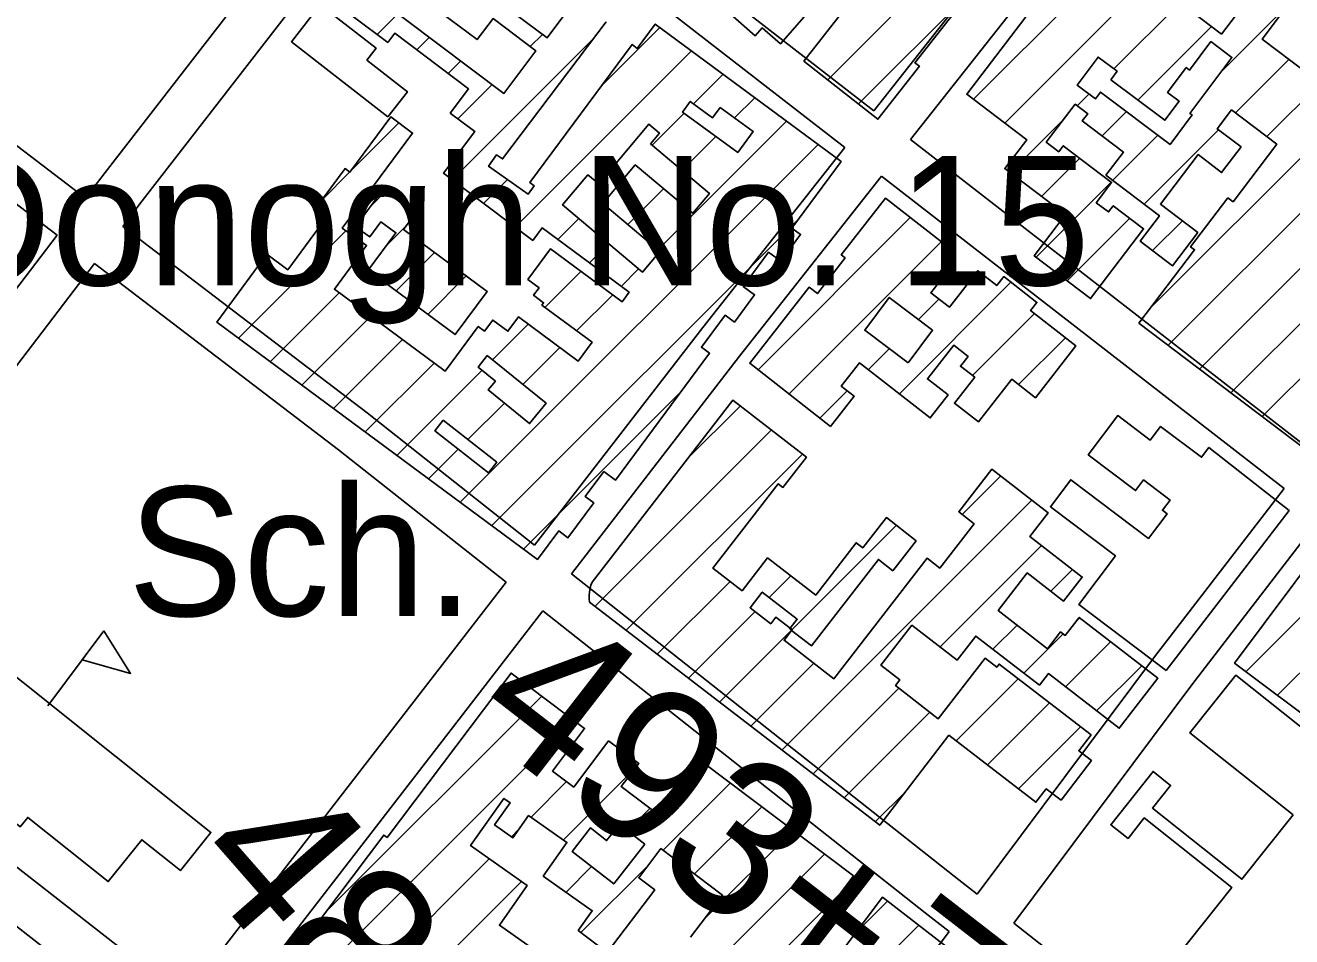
# Model space of a CAD drawing. Extents: x 3677843 to 3715951, y 511991 to 537744.
# Drawn here: x 3683108 to 3683921, y 533408 to 533993 of the extents above; entities that cross this region are included whole.
import ezdxf

# ---------------------------------------------------------------- set-up
doc = ezdxf.new("R2010")
doc.units = 0
for name, color, linetype in [('V-BLDG-IDEN', 7, 'Continuous'), ('V-BLDG-OTLN', 7, 'Continuous'), ('V-ROAD-CNTR', 7, 'Continuous'), ('V-SURV-IDEN', 7, 'Continuous')]:
    doc.layers.add(name, color=color, linetype=linetype)

msp = doc.modelspace()

# ---------------------------------------------------------------- linework, layer by layer
at = {"layer": 'V-BLDG-OTLN'}
for p, q in [((3683623.07, 533958.3), (3683726.37, 534061.6)), ((3683716.59, 533945.76), (3683809.11, 534038.28)), ((3683736.68, 533930.5), (3683829.2, 534023.01)), ((3683642.89, 533942.77), (3683714.29, 534014.17)), ((3683806.77, 533965.23), (3683849.29, 534007.75)), ((3683874.97, 533962.72), (3683918.18, 534005.93)), ((3683333.99, 533987.42), (3683347.34, 534000.77)), ((3683478.46, 533955.12), (3683515.24, 533991.89)), ((3683822.16, 533945.27), (3683869.38, 533992.49)), ((3683359.41, 533977.48), (3683367.5, 533985.57)), ((3683382.11, 533894.12), (3683472.55, 533984.56)), ((3683432.21, 533979.58), (3683439.98, 533987.35)), ((3683881.74, 533757.36), (3684112.02, 533987.64)), ((3683422.43, 533863.73), (3683535.56, 533976.86)), ((3683904.79, 533921.82), (3683960.53, 533977.56)), ((3683379.56, 533962.29), (3683387.66, 533970.38)), ((3683884.69, 533937.09), (3683919, 533971.39)), ((3683901.84, 533742.1), (3684132.11, 533972.38)), ((3683536.94, 533942.89), (3683555.88, 533961.83)), ((3683385.82, 533933.18), (3683407.81, 533955.18)), ((3683783.19, 533941.65), (3683790.69, 533949.15)), ((3683563.24, 533933.83), (3683576.2, 533946.79)), ((3683510.35, 533916.29), (3683530.88, 533936.82)), ((3683740.2, 533898.66), (3683774.7, 533933.16)), ((3683799.11, 533922.22), (3683814.75, 533937.86)), ((3683830.07, 533811.75), (3683957.34, 533939.02)), ((3683316.92, 533899.64), (3683347.88, 533930.6)), ((3683513.95, 533849.19), (3683596.52, 533931.76)), ((3683826.13, 533878.53), (3683873.81, 533926.21)), ((3683387.27, 533687.16), (3683616.85, 533916.73)), ((3683529.56, 533900.15), (3683551.31, 533921.9)), ((3683806.04, 533893.79), (3683834.96, 533922.71)), ((3683841.56, 533787.89), (3683972.3, 533918.62)), ((3683760.29, 533883.4), (3683784.82, 533907.92)), ((3683861.65, 533772.62), (3683992.39, 533903.36)), ((3683298.57, 533881.3), (3683316.39, 533899.12)), ((3683402.27, 533878.92), (3683417.61, 533894.27)), ((3683756.73, 533844.47), (3683804.91, 533892.66)), ((3683329.67, 533877.04), (3683340.68, 533888.05)), ((3683494.74, 533865.33), (3683517.75, 533888.34)), ((3683407.6, 533672.12), (3683604.33, 533868.85)), ((3683449.82, 533855.77), (3683463.32, 533869.26)), ((3683578.38, 533772.19), (3683676.02, 533869.84)), ((3683776.82, 533829.21), (3683816.97, 533869.37)), ((3683831.58, 533848.62), (3683850.69, 533867.73)), ((3683245.02, 533792.39), (3683313.95, 533861.31)), ((3683339.96, 533851.98), (3683353.22, 533865.23)), ((3683470.14, 533840.74), (3683482.53, 533853.12)), ((3683598.23, 533756.69), (3683695.88, 533854.34)), ((3683262.01, 533844.73), (3683263.43, 533846.15)), ((3683346.1, 533822.76), (3683370.78, 533847.44)), ((3683441.62, 533812.21), (3683464.8, 533835.39)), ((3683490.47, 533825.7), (3683501.75, 533836.98)), ((3683366.42, 533807.72), (3683391.1, 533832.41)), ((3683669.03, 533756.78), (3683740.64, 533828.38)), ((3683265.34, 533777.36), (3683309.59, 533821.6)), ((3683461.94, 533797.18), (3683485.12, 533820.36)), ((3683681.3, 533804.4), (3683694.42, 533817.53)), ((3683285.67, 533762.32), (3683329.91, 533806.57)), ((3683716.03, 533768.42), (3683755.81, 533808.2)), ((3683407.97, 533778.56), (3683430.83, 533801.42)), ((3683305.99, 533747.29), (3683350.23, 533791.54)), ((3683427.49, 533762.72), (3683451.15, 533786.38)), ((3683649.18, 533772.28), (3683662.6, 533785.71)), ((3683745.6, 533762.63), (3683775.67, 533792.7)), ((3683326.31, 533732.26), (3683370.56, 533776.5)), ((3683346.63, 533717.22), (3683401.24, 533771.83)), ((3683427.92, 533657.09), (3683528.97, 533758.14)), ((3683618.09, 533741.19), (3683635.59, 533758.69)), ((3683392.12, 533727.36), (3683415.57, 533750.81)), ((3683532.77, 533714.71), (3683566.94, 533748.88)), ((3683473.76, 533620.34), (3683586.88, 533733.46)), ((3683366.95, 533702.19), (3683386.01, 533721.25)), ((3683493.74, 533604.97), (3683606.82, 533718.05)), ((3683709.44, 533679.25), (3683734.04, 533703.85)), ((3683593.67, 533528.12), (3683753.98, 533688.43)), ((3683600.25, 533605.41), (3683667.09, 533672.25)), ((3683695.16, 533594.25), (3683760.24, 533659.33)), ((3683585.5, 533626.02), (3683599.37, 533639.89)), ((3683766.31, 533630.04), (3683780.18, 533643.92)), ((3683891.43, 533578.39), (3683960.31, 533647.27)), ((3683513.73, 533589.6), (3683560.41, 533636.28)), ((3683911.65, 533563.25), (3683980.52, 533632.13)), ((3683533.71, 533574.23), (3683576.44, 533616.96)), ((3683729.06, 533592.8), (3683744.55, 533608.28)), ((3683783.03, 533611.42), (3683784.67, 533613.05)), ((3683122.6, 533556.52), (3683158.6, 533604.52)), ((3683553.7, 533558.86), (3683599.78, 533604.94)), ((3683749, 533577.38), (3683774.22, 533602.6)), ((3683775.69, 533568.72), (3683804.61, 533597.64)), ((3683573.68, 533543.49), (3683614.09, 533583.9)), ((3683795.63, 533553.3), (3683824.55, 533582.22)), ((3683613.65, 533512.74), (3683668.7, 533567.79)), ((3683705.55, 533533.94), (3683745.36, 533573.74)), ((3683300.88, 533423.98), (3683439.54, 533562.65)), ((3683725.54, 533518.57), (3683765.34, 533558.37)), ((3683633.64, 533497.37), (3683688.64, 533552.38)), ((3683245.51, 533333.26), (3683459.7, 533547.45)), ((3683745.52, 533503.19), (3683785.33, 533543)), ((3683453.42, 533470.46), (3683499.66, 533516.7)), ((3683432.69, 533485.09), (3683455.44, 533507.84)), ((3683517.47, 533463.79), (3683560.55, 533506.88)), ((3683653.62, 533482), (3683673.19, 533501.57)), ((3683494.64, 533476.32), (3683509.03, 533490.71)), ((3683537.57, 533448.54), (3683580.71, 533491.68)), ((3683420.07, 533472.46), (3683424.89, 533477.28)), ((3683543.63, 533419.25), (3683600.87, 533476.49)), ((3683510.48, 533350.74), (3683621.03, 533461.29)), ((3683265.67, 533318.06), (3683405.89, 533458.28)), ((3683455.14, 533436.82), (3683471.56, 533453.25)), ((3683464.68, 533411.01), (3683508.39, 533454.71)), ((3683374.26, 533391.3), (3683426.61, 533443.65)), ((3683530.59, 533335.49), (3683631.51, 533436.41)), ((3683640.35, 533409.9), (3683661.47, 533431.02)), ((3683520.44, 533254.63), (3683681.38, 533415.58))]:
    msp.add_line(p, q, dxfattribs=at)
for points in [[(3683937.04, 533715.35), (3683822.78, 533802.15), (3683858.48, 533849.15), (3683855.97, 533851.06), (3683879.86, 533882.51), (3683883.2, 533879.97), (3683911.25, 533916.91), (3683882.27, 533938.93), (3683873.05, 533926.79), (3683888.31, 533915.19), (3683875.83, 533898.75), (3683860.7, 533910.25), (3683836.56, 533878.47), (3683860.54, 533860.25), (3683844.34, 533838.92), (3683823.53, 533854.73), (3683835.95, 533871.07), (3683801.63, 533897.14), (3683812.79, 533911.83), (3683786.45, 533931.84), (3683789.98, 533936.48), (3683781.89, 533942.63), (3683763.3, 533918.16), (3683771.29, 533912.08), (3683774.24, 533915.96), (3683805.25, 533892.4), (3683795.4, 533879.42), (3683803.25, 533873.46), (3683806.3, 533877.47), (3683825.77, 533862.68), (3683791.73, 533817.88), (3683755.59, 533845.33), (3683775.65, 533871.73), (3683736.71, 533901.31), (3683750.76, 533919.81), (3683712.33, 533949), (3683790.75, 534052.22), (3683875.75, 533987.65), (3683902.64, 534023.04)], [(3683309.76, 534029.09), (3683415.28, 533949.55), (3683435.85, 533976.84), (3683408.29, 533997.62), (3683398.06, 533984.05), (3683363.47, 534010.12)], [(3683723.1, 534025.42), (3683679.07, 533969.23), (3683681.95, 533966.97), (3683655.33, 533933.01), (3683607.79, 533970.28), (3683634.33, 534004.14)], [(3683480.83, 533995.54), (3683414.43, 533907.47), (3683410.58, 533910.15), (3683405.43, 533902.75), (3683430.94, 533884.98), (3683434.79, 533890.19), (3683431.97, 533892.28), (3683497.53, 533980.89), (3683500.87, 533978.42), (3683512.39, 533994), (3683631.64, 533905.78), (3683600.1, 533863.13), (3683605.63, 533859.03), (3683592.94, 533841.87), (3683585.12, 533847.65), (3683568.84, 533825.64), (3683576.11, 533820.27), (3683563.16, 533802.76), (3683557.2, 533807.16), (3683542.02, 533786.64), (3683547.21, 533782.8), (3683486.94, 533701.33), (3683479.45, 533706.87), (3683467.52, 533690.74), (3683472.9, 533686.76), (3683456.36, 533664.39), (3683450.43, 533668.78), (3683436.88, 533650.46), (3683230.98, 533802.78), (3683263.19, 533846.33), (3683276.62, 533836.4), (3683302.29, 533871.11), (3683295.02, 533876.49), (3683313.4, 533901.33), (3683316.48, 533899.05), (3683342.67, 533934.45), (3683356.66, 533924.11), (3683311.52, 533863.1), (3683316.59, 533859.36), (3683338.83, 533889.42), (3683359.69, 533873.99), (3683350.93, 533862.13), (3683404.5, 533822.5), (3683383.96, 533794.74), (3683328.17, 533836.03), (3683345.96, 533860.08), (3683336.4, 533867.16), (3683329.2, 533857.42), (3683324.37, 533860.99), (3683321, 533856.43), (3683327.18, 533851.86), (3683306.5, 533823.89), (3683377.59, 533771.3), (3683398.82, 533799.99), (3683402.88, 533796.99), (3683408.11, 533804.06), (3683417.81, 533796.88), (3683424.58, 533806.04), (3683462.93, 533777.67), (3683471.91, 533789.8), (3683439.64, 533813.68), (3683440.75, 533815.2), (3683434.31, 533819.96), (3683437.88, 533824.78), (3683430.65, 533830.12), (3683445.25, 533849.86), (3683491.21, 533815.86), (3683495.65, 533821.87), (3683439.76, 533863.21), (3683433.79, 533855.16), (3683376.53, 533898.32), (3683396.65, 533925.02), (3683380.85, 533936.93), (3683392.58, 533952.48), (3683345.22, 533988.18), (3683340.79, 533982.29), (3683298.51, 534014.17)], [(3683920.73, 534009.29), (3683901.84, 533984.42), (3683930.66, 533962.53), (3683948.83, 533986.45), (3683966.57, 533972.97), (3683946.84, 533947), (3683976.05, 533924.8), (3683971.7, 533919.07), (3684004.35, 533894.28), (3684010.16, 533901.94), (3683969.52, 533932.81), (3684006.07, 533980.91), (3684011.36, 533976.89), (3684017.03, 533985.07), (3683990.53, 534003.47)], [(3683416.6, 534004.98), (3683442.94, 533985.12), (3683454.4, 534000.32)], [(3683999.19, 533497.68), (3683884.14, 533583.86), (3683941.95, 533661.02)], [(3683237.21, 533339.51), (3683338.23, 533473.54), (3683340.35, 533471.95), (3683419.88, 533577.46), (3683467.02, 533541.93), (3683446.44, 533514.62), (3683460.12, 533504.31), (3683482.5, 533534), (3683501.76, 533519.49), (3683490.57, 533504.63), (3683516.94, 533484.75), (3683543.37, 533519.82), (3683639.67, 533447.25), (3683580.49, 533368.72)], [(3683535.02, 533407.9), (3683555.53, 533434.92), (3683516.08, 533464.85), (3683501.85, 533446.09), (3683512.12, 533438.3), (3683481.65, 533398.14), (3683463.01, 533412.28), (3683471.96, 533424.96), (3683440.48, 533447.17), (3683455.75, 533468.81), (3683431.16, 533486.17), (3683421.02, 533471.79), (3683409.34, 533480.04), (3683419.31, 533494.16), (3683415.28, 533497), (3683393.91, 533466.72), (3683430.3, 533441.05), (3683412.37, 533415.64), (3683447.43, 533390.9)], [(3683447.43, 533390.9), (3683412.37, 533415.64), (3683430.3, 533441.05), (3683393.91, 533466.72), (3683415.28, 533497), (3683419.31, 533494.16), (3683409.34, 533480.04), (3683421.02, 533471.79), (3683431.16, 533486.17), (3683455.75, 533468.81), (3683440.48, 533447.17), (3683471.96, 533424.96), (3683463.01, 533412.28), (3683481.65, 533398.14), (3683512.12, 533438.3), (3683501.85, 533446.09), (3683516.08, 533464.85), (3683555.53, 533434.92), (3683535.02, 533407.9)], [(3683598.87, 533354.87), (3683658.19, 533433.57), (3683699.85, 533401.25)]]:
    msp.add_lwpolyline(points, dxfattribs=at)
for points in [[(3683621.53, 534014.21), (3683592.72, 533981.33), (3683581.02, 533991.59), (3683576.58, 533986.53), (3683551.68, 534008.35), (3683566.3, 534025.04), (3683579.06, 534013.85), (3683597.68, 534035.1)], [(3683340.75, 533934.52), (3683279, 533982.68), (3683297.47, 534006.37), (3683333.22, 533978.49), (3683327.33, 533970.93), (3683353.33, 533950.64)], [(3683804.71, 533958.36), (3683839.44, 533932.31), (3683848.61, 533944.54), (3683841.12, 533950.16), (3683853.1, 533966.14), (3683855.24, 533964.54), (3683868.94, 533982.81), (3683882.44, 533972.68), (3683855.5, 533936.75), (3683856.92, 533935.7), (3683842.78, 533916.84), (3683798.07, 533950.36), (3683794.83, 533946.05), (3683783.06, 533954.87), (3683796.56, 533972.88), (3683808.75, 533963.74)], [(3683804.71, 533958.36), (3683808.75, 533963.74), (3683796.56, 533972.88), (3683783.06, 533954.87), (3683794.83, 533946.05), (3683798.07, 533950.36), (3683842.78, 533916.84), (3683856.92, 533935.7), (3683855.5, 533936.75), (3683882.44, 533972.68), (3683868.94, 533982.81), (3683855.24, 533964.54), (3683853.1, 533966.14), (3683841.12, 533950.16), (3683848.61, 533944.54), (3683839.44, 533932.31)], [(3683554.06, 533940.52), (3683575.2, 533925.1), (3683565.38, 533911.64), (3683529.85, 533937.57), (3683534.85, 533944.42), (3683549.24, 533933.92)], [(3683554.06, 533940.52), (3683549.24, 533933.92), (3683534.85, 533944.42), (3683529.85, 533937.57), (3683565.38, 533911.64), (3683575.2, 533925.1)], [(3683509.25, 533917.22), (3683515.03, 533924.11), (3683508.27, 533929.79), (3683476.1, 533891.49), (3683469.19, 533897.29), (3683452.96, 533877.97), (3683504.3, 533834.84), (3683515.36, 533848.01), (3683478.68, 533878.82), (3683499.53, 533903.65), (3683536.46, 533872.62), (3683547.17, 533885.36)], [(3683509.25, 533917.22), (3683547.17, 533885.36), (3683536.46, 533872.62), (3683499.53, 533903.65), (3683478.68, 533878.82), (3683515.36, 533848.01), (3683504.3, 533834.84), (3683452.96, 533877.97), (3683469.19, 533897.29), (3683476.1, 533891.49), (3683508.27, 533929.79), (3683515.03, 533924.11)], [(3683624.94, 533735.84), (3683573.04, 533776.36), (3683611.15, 533825.18), (3683616.47, 533821.03), (3683634.34, 533843.93), (3683631.75, 533845.95), (3683660.1, 533882.27), (3683704.78, 533847.38), (3683693.48, 533832.9), (3683696.38, 533830.64), (3683689.28, 533821.54), (3683701.11, 533812.3), (3683719.36, 533835.67), (3683731.57, 533826.15), (3683736.09, 533831.94), (3683757.33, 533815.35), (3683753.29, 533810.17), (3683782.33, 533787.5), (3683756.35, 533754.24), (3683741.14, 533766.11), (3683719.72, 533738.68), (3683704.34, 533750.69), (3683717.37, 533767.37), (3683708.27, 533774.48), (3683713.11, 533780.68), (3683703.91, 533787.86), (3683687.08, 533766.3), (3683700.3, 533755.98), (3683688.85, 533741.31), (3683643.53, 533776.69), (3683631.79, 533761.66), (3683640.06, 533755.21)], [(3683674.65, 533776.67), (3683690.31, 533797.55), (3683662.58, 533818.65), (3683646.78, 533797.58)], [(3683674.65, 533776.67), (3683646.78, 533797.58), (3683662.58, 533818.65), (3683690.31, 533797.55)], [(3683404.64, 533781.26), (3683398.68, 533773.91), (3683409.83, 533764.85), (3683405.24, 533759.19), (3683431.75, 533737.67), (3683442.31, 533750.69)], [(3683404.64, 533781.26), (3683442.31, 533750.69), (3683431.75, 533737.67), (3683405.24, 533759.19), (3683409.83, 533764.85), (3683398.68, 533773.91)], [(3683589.83, 533613.47), (3683599.07, 533606.32), (3683598.67, 533605.8), (3683599.92, 533604.83), (3683595.09, 533598.59), (3683627.07, 533573.86), (3683686.81, 533651.14), (3683694.96, 533644.84), (3683717.03, 533673.38), (3683707.18, 533681), (3683728.28, 533708.3), (3683764.57, 533680.24), (3683752.83, 533665.06), (3683786.35, 533639.14), (3683774.45, 533623.75), (3683751.12, 533641.78), (3683732.45, 533617.63), (3683764.15, 533593.13), (3683772.5, 533603.93), (3683775.47, 533601.64), (3683784.44, 533613.23), (3683834.97, 533574.17), (3683810.16, 533542.07), (3683764.68, 533577.22), (3683758.89, 533569.74), (3683718.1, 533601.28), (3683706.12, 533585.78), (3683677.14, 533608.19), (3683657.26, 533582.48), (3683669.42, 533573.08), (3683666.59, 533569.42), (3683694.03, 533548.21), (3683724.06, 533587.05), (3683731.54, 533581.27), (3683733.03, 533583.22), (3683792.03, 533537.84), (3683784.15, 533527.6), (3683792.33, 533521.31), (3683772.84, 533495.96), (3683763.34, 533503.27), (3683756.69, 533494.61), (3683700.86, 533537.55), (3683656.46, 533479.82), (3683470.3, 533623), (3683470.05, 533625.18), (3683470.01, 533627.38), (3683470.17, 533629.57), (3683470.53, 533631.74), (3683471.1, 533633.86), (3683471.86, 533635.92), (3683562.09, 533752.63), (3683609.39, 533716.07), (3683594.34, 533696.61), (3683591.3, 533698.96), (3683549.41, 533644.79), (3683568.14, 533630.3), (3683584.46, 533651.41), (3683615.35, 533627.53), (3683641.29, 533661.09), (3683645.5, 533657.84), (3683660.7, 533677.25), (3683679.79, 533662.29), (3683664.85, 533643.22), (3683655.58, 533650.49), (3683612.67, 533594.98), (3683599.92, 533604.83), (3683600.32, 533605.36), (3683599.07, 533606.32), (3683603.52, 533612.08), (3683581.05, 533629.45), (3683573.28, 533619.4), (3683586.5, 533609.18)], [(3683376.35, 533739.74), (3683371.05, 533732.99), (3683405.42, 533706.01), (3683410.71, 533712.76)], [(3683376.35, 533739.74), (3683410.71, 533712.76), (3683405.42, 533706.01), (3683371.05, 533732.99)], [(3683840.2, 533579.25), (3683784.2, 533621.58), (3683807.72, 533652.7), (3683765.96, 533684.26), (3683779.07, 533701.6), (3683828.93, 533663.91), (3683840.88, 533679.71), (3683837.87, 533681.99), (3683842.8, 533688.51), (3683825.72, 533701.42), (3683820.62, 533694.67), (3683790.21, 533717.66), (3683809.2, 533742.78), (3683830.03, 533727.03), (3683836.69, 533735.85), (3683862.95, 533716), (3683867.72, 533722.31), (3683919.26, 533681.8)], [(3683599.07, 533606.32), (3683589.83, 533613.47), (3683586.5, 533609.18), (3683573.28, 533619.4), (3683581.05, 533629.45), (3683603.52, 533612.08)], [(3683045.89, 533620.02), (3683227.27, 533475.18), (3683207.74, 533450.73), (3683182.9, 533470.56), (3683161.39, 533443.62), (3683109.71, 533484.89), (3683104.82, 533478.77), (3683074.02, 533503.36), (3683080.35, 533511.28), (3683023.72, 533556.49), (3683033.54, 533568.79), (3683016.11, 533582.71)], [(3683158.6, 533604.52), (3683175.67, 533577.27), (3683144.74, 533586.03)], [(3683599.92, 533604.83), (3683598.67, 533605.8), (3683599.07, 533606.32), (3683600.32, 533605.36)], [(3683921.73, 533486.49), (3683855.53, 533539.12), (3683884.93, 533576.09), (3683986.65, 533495.22), (3683957.49, 533458.55), (3683967.77, 533450.37), (3683935.53, 533409.82), (3683943.73, 533403.3), (3683974.69, 533442.24), (3684007.44, 533416.2), (3683969.06, 533367.93), (3683928.09, 533400.5), (3683917.14, 533386.73), (3683908.54, 533393.57), (3683874.17, 533350.34), (3683835.64, 533380.97), (3683882.41, 533439.79), (3683826.2, 533484.48), (3683815.76, 533471.35), (3683804.64, 533480.19), (3683831.82, 533514.37), (3683843.05, 533505.44), (3683831.45, 533490.84), (3683888.88, 533445.18)], [(3683505.69, 533467.74), (3683489.49, 533480.33), (3683481.16, 533470.03), (3683470.78, 533478.09), (3683459.03, 533462.99), (3683485.82, 533442.17)], [(3683505.69, 533467.74), (3683485.82, 533442.17), (3683459.03, 533462.99), (3683470.78, 533478.09), (3683481.16, 533470.03), (3683489.49, 533480.33)]]:
    msp.add_lwpolyline(points, close=True, dxfattribs=at)
at = {"layer": 'V-ROAD-CNTR'}
for points in [[(3683856.17, 534197.73), (3683836.22, 534171.11), (3683652.56, 533938.32)], [(3683879.84, 534179.28), (3683860, 534152.82), (3683676.26, 533919.93)], [(3683652.56, 533938.32), (3683387.37, 534144.11)], [(3683345.3, 534138.78), (3683159.42, 533898.84), (3683146.85, 533882.36)], [(3683369, 534120.39), (3683183.2, 533880.56), (3683170.7, 533864.17)], [(3683633.98, 533914.77), (3683369, 534120.39)], [(3682888.02, 534080.91), (3683000.97, 533993.62), (3683146.85, 533882.36)], [(3682870.02, 534056.9), (3682982.7, 533969.82), (3683128.66, 533858.5)], [(3683934.21, 533719.77), (3683676.27, 533919.93)], [(3683633.98, 533914.77), (3683542.88, 533799.3), (3683435.02, 533659.68)], [(3683657.68, 533896.38), (3683566.53, 533780.83), (3683458.57, 533641.09)], [(3683915.92, 533695.99), (3683657.68, 533896.38)], [(3683170.7, 533864.17), (3683327.52, 533744.57), (3683435.02, 533659.68)], [(3683128.66, 533858.5), (3682925.06, 533591.51)], [(3683152.51, 533840.31), (3682948.71, 533573.05)], [(3683152.51, 533840.31), (3683309.12, 533720.86), (3683416.68, 533635.94)], [(3683915.92, 533695.99), (3683832.84, 533587.99), (3683718.91, 533435.56)], [(3683939.57, 533677.54), (3683856.75, 533569.86), (3683742.49, 533416.99)], [(3683458.57, 533641.09), (3683704.2, 533447.14), (3683718.91, 533435.56)], [(3683416.68, 533635.94), (3683210.36, 533368.87)], [(3683440.23, 533617.35), (3683234.01, 533350.41)], [(3683440.23, 533617.35), (3683685.62, 533423.58), (3683700.94, 533411.52)], [(3683210.36, 533368.87), (3682948.71, 533573.05)], [(3683192.02, 533345.13), (3682930.52, 533549.19)], [(3683742.49, 533416.99), (3684042.8, 533180.56)], [(3683700.94, 533411.52), (3683501.16, 533144.22)]]:
    msp.add_lwpolyline(points, dxfattribs=at)

# ---------------------------------------------------------------- texts
at = {"layer": 'V-BLDG-IDEN'}
for s, height, p in [('McDonogh No. 15', 82.9998, (3682896.78, 533826.36)), ('Sch.', 83, (3683173.96, 533614.12))]:
    msp.add_text(s, height=height, dxfattribs=at).set_placement(p)
at = {"layer": 'V-SURV-IDEN'}
for s, rotation, p in [('   493+75.6  ', 322.21, (3683302.88, 533614.47)), ('   489+25.0  ', 311.18353, (3683136.93, 533540.05))]:
    msp.add_text(s, height=100, rotation=rotation, dxfattribs=at).set_placement(p)

doc.saveas('drawing.dxf')
